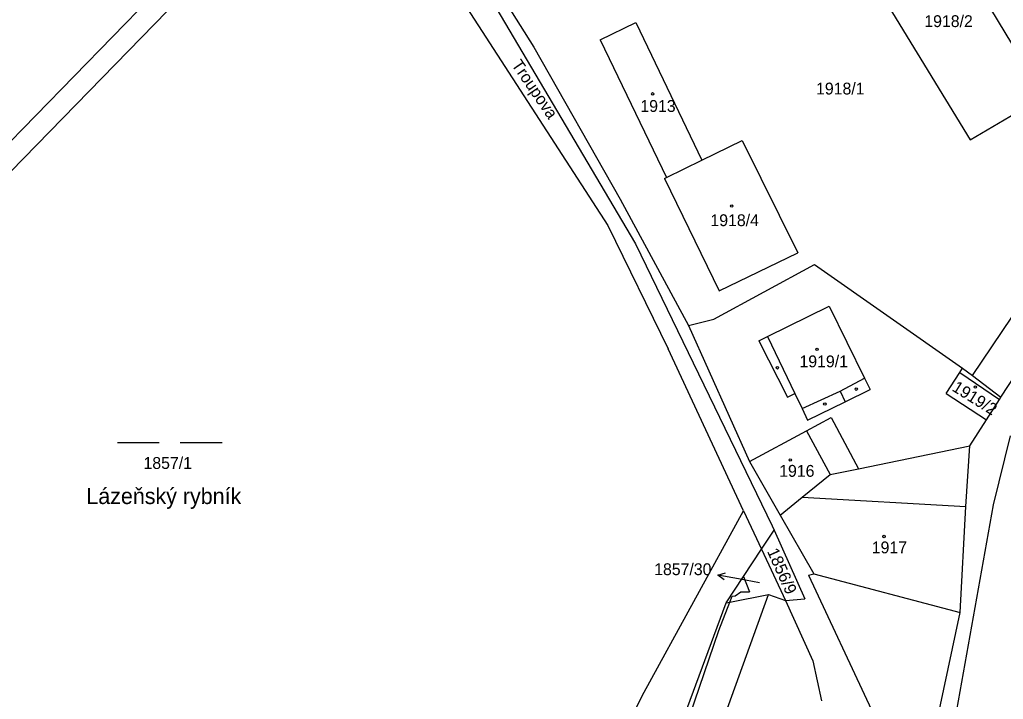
# Model space of a CAD drawing. Extents: x -785744 to -782822, y -1067550 to -1063910.
# Drawn here: x -783612.7 to -783471.6, y -1064902.2 to -1064804.7 of the extents above; entities that cross this region are included whole.
import ezdxf

# ---------------------------------------------------------------- set-up
doc = ezdxf.new("R2010")
doc.units = 0
for name, color, linetype in [('Hranice parcel', 7, 'Continuous'), ('Parcelní čísla', 7, 'Continuous'), ('Pop_ČP_popisy', 7, 'Continuous'), ('Vnitřní kresba', 7, 'Continuous'), ('Značky budov', 7, 'Continuous'), ('Značky kultur', 7, 'Continuous')]:
    doc.layers.add(name, color=color, linetype=linetype)

msp = doc.modelspace()

# ---------------------------------------------------------------- linework, layer by layer
at = {"layer": 'Hranice parcel'}
for p, q in [((-783567.64, -1064774.59), (-783624.4, -1064832.8)), ((-783622.01, -1064834.73), (-783565.5, -1064776.71)), ((-783508.82, -1064875.14), (-783519.64, -1064851.88)), ((-783523.1, -1064901.15), (-783508.82, -1064875.14)), ((-783508.82, -1064875.14), (-783506.26, -1064880.64)), ((-783538.04, -1064931.1), (-783523.1, -1064901.15))]:
    msp.add_line(p, q, dxfattribs=at)
for points in [[(-783565.5, -1064776.71), (-783528.32, -1064834.2)], [(-783553.79, -1064784.98), (-783538.93, -1064808.62)], [(-783484.51, -1064784.74), (-783466.28, -1064814.88)], [(-783495.05, -1064791.19), (-783476.35, -1064821.9)], [(-783546.25, -1064799.74), (-783524.35, -1064836.82)], [(-783529.39, -1064807.57), (-783524.27, -1064805.09)], [(-783524.27, -1064805.09), (-783514.83, -1064824.85)], [(-783529.39, -1064807.57), (-783519.89, -1064827.32)], [(-783538.93, -1064808.62), (-783526.51, -1064830.41)], [(-783476.35, -1064821.9), (-783465.78, -1064815.71)], [(-783514.83, -1064824.85), (-783509.01, -1064822.01)], [(-783509.01, -1064822.01), (-783501.05, -1064838.13)], [(-783519.89, -1064827.32), (-783514.83, -1064824.85)], [(-783520.18, -1064827.46), (-783519.89, -1064827.32)], [(-783520.18, -1064827.46), (-783512.33, -1064843.56)], [(-783526.51, -1064830.41), (-783516.73, -1064848.53)], [(-783528.32, -1064834.2), (-783519.64, -1064851.88)], [(-783524.35, -1064836.82), (-783504.75, -1064877.27)], [(-783512.33, -1064843.56), (-783501.05, -1064838.13)], [(-783475.98, -1064855.72), (-783464.73, -1064839)], [(-783513.09, -1064847.66), (-783498.65, -1064839.8)], [(-783498.65, -1064839.8), (-783477.44, -1064854.69)], [(-783471.91, -1064858.83), (-783460.7, -1064841.72)], [(-783516.73, -1064848.53), (-783513.09, -1064847.66)], [(-783516.73, -1064848.53), (-783508, -1064868.04)], [(-783479.79, -1064858.33), (-783477.82, -1064855.28)], [(-783477.82, -1064855.28), (-783477.44, -1064854.69)], [(-783477.44, -1064854.69), (-783475.98, -1064855.72)], [(-783475.98, -1064855.72), (-783471.91, -1064858.83)], [(-783479.79, -1064858.33), (-783473.99, -1064862.07)], [(-783473.99, -1064862.07), (-783472.14, -1064859.18)], [(-783472.14, -1064859.18), (-783471.91, -1064858.83)], [(-783499.8, -1064863.65), (-783496.26, -1064861.76)], [(-783496.26, -1064861.76), (-783492.34, -1064869.1)], [(-783476.38, -1064865.8), (-783473.99, -1064862.07)], [(-783508, -1064868.04), (-783499.8, -1064863.65)], [(-783499.8, -1064863.65), (-783496.43, -1064869.95)], [(-783492.34, -1064869.1), (-783476.38, -1064865.8)], [(-783476.96, -1064874.51), (-783476.38, -1064865.8)], [(-783508, -1064868.04), (-783503.56, -1064875.78)], [(-783500.4, -1064873.2), (-783496.43, -1064869.95)], [(-783503.56, -1064875.78), (-783500.4, -1064873.2)], [(-783477.75, -1064889.71), (-783476.96, -1064874.51)], [(-783503.56, -1064875.78), (-783498.76, -1064884.16)], [(-783506.26, -1064880.64), (-783504.45, -1064877.9)], [(-783504.75, -1064877.27), (-783504.45, -1064877.9)], [(-783504.45, -1064877.9), (-783500.04, -1064887.77)], [(-783508.83, -1064884.54), (-783506.26, -1064880.64)], [(-783506.26, -1064880.64), (-783502.83, -1064888)], [(-783499.51, -1064884.38), (-783498.76, -1064884.16)], [(-783511.32, -1064888.33), (-783508.83, -1064884.54)], [(-783499.51, -1064884.38), (-783490.48, -1064903.67)], [(-783539.74, -1064965.15), (-783511.32, -1064888.33)], [(-783533.48, -1064965.38), (-783505.26, -1064887.15)], [(-783511.32, -1064888.33), (-783510.81, -1064888.23)], [(-783510.81, -1064888.23), (-783505.26, -1064887.15)], [(-783505.26, -1064887.15), (-783502.83, -1064888)], [(-783502.83, -1064888), (-783500.04, -1064887.77)], [(-783502.83, -1064888), (-783498.87, -1064896.64)], [(-783481.18, -1064905.88), (-783477.75, -1064889.71)], [(-783498.87, -1064896.64), (-783497.64, -1064902.39)]]:
    msp.add_lwpolyline(points, dxfattribs=at)
at = {"layer": 'Pop_ČP_popisy'}
msp.add_line((-783509.56, -1064884.92), (-783512.51, -1064884.37), dxfattribs=at)
for points in [[(-783511.62, -1064885.04), (-783512.51, -1064884.37), (-783511.43, -1064884.06)], [(-783506.56, -1064885.49), (-783509.56, -1064884.92)]]:
    msp.add_lwpolyline(points, dxfattribs=at)
at = {"layer": 'Vnitřní kresba'}
for points in [[(-783505.38, -1064850.11), (-783496.57, -1064845.8)], [(-783496.57, -1064845.8), (-783491.47, -1064856.13)], [(-783506.63, -1064850.73), (-783505.38, -1064850.11)], [(-783505.38, -1064850.11), (-783501.47, -1064858.33)], [(-783506.63, -1064850.73), (-783502.55, -1064858.85)], [(-783477.82, -1064855.28), (-783472.14, -1064859.18)], [(-783494.98, -1064857.96), (-783491.47, -1064856.13)], [(-783491.47, -1064856.13), (-783490.67, -1064857.74)], [(-783502.55, -1064858.85), (-783501.47, -1064858.33)], [(-783501.47, -1064858.33), (-783500.44, -1064860.47)], [(-783500.44, -1064860.47), (-783494.98, -1064857.96)], [(-783494.98, -1064857.96), (-783494.25, -1064859.48)], [(-783494.25, -1064859.48), (-783490.67, -1064857.74)], [(-783499.67, -1064862.11), (-783494.25, -1064859.48)], [(-783500.44, -1064860.47), (-783499.67, -1064862.11)], [(-783472.96, -1064874.3), (-783470.55, -1064864.36)], [(-783496.43, -1064869.95), (-783492.34, -1064869.1)], [(-783500.4, -1064873.2), (-783476.96, -1064874.51)], [(-783478.7, -1064906.42), (-783472.96, -1064874.3)], [(-783498.76, -1064884.16), (-783477.75, -1064889.71)], [(-783508.83, -1064884.54), (-783507.96, -1064886.77)], [(-783510.03, -1064887.32), (-783509.23, -1064886.74)], [(-783509.23, -1064886.74), (-783507.96, -1064886.77)], [(-783512.4, -1064892.33), (-783510.81, -1064888.23)], [(-783510.81, -1064888.23), (-783510.48, -1064887.37)], [(-783510.48, -1064887.37), (-783510.03, -1064887.32)], [(-783526.3, -1064933.08), (-783512.4, -1064892.33)]]:
    msp.add_lwpolyline(points, dxfattribs=at)
at = {"layer": 'Značky budov'}
for centre in [(-783521.87, -1064815.32), (-783510.52, -1064831.42), (-783498.28, -1064851.96), (-783503.97, -1064854.62), (-783475.58, -1064857.38), (-783492.66, -1064857.68), (-783497.17, -1064859.83), (-783502.13, -1064867.84), (-783488.68, -1064878.82)]:
    msp.add_circle(centre, 0.175, dxfattribs=at)
at = {"layer": 'Značky kultur'}
for p, q in [((-783598.64, -1064865.33), (-783592.64, -1064865.33)), ((-783589.64, -1064865.33), (-783583.64, -1064865.33))]:
    msp.add_line(p, q, dxfattribs=at)

# ---------------------------------------------------------------- texts
at = {"layer": 'Parcelní čísla'}
for s, height, p in [('1918/2', 1.7, (-783482.9, -1064805.74)), ('1918/1', 1.7, (-783498.43, -1064815.41)), ('1913', 1.7, (-783523.63, -1064817.91)), ('1918/4', 1.7, (-783513.58, -1064834.3)), ('1919/1', 1.7, (-783500.81, -1064854.55)), ('1857/1', 1.7, (-783594.9, -1064869.13)), ('1916', 1.7, (-783503.72, -1064870.26)), ('1917', 1.7, (-783490.44, -1064881.24)), ('1857/30', 0.1, (-783506.56, -1064885.49))]:
    msp.add_text(s, height=height, dxfattribs=at).set_placement(p)
for s, rotation, p in [('1919/2', 328.0552, (-783479.05, -1064857.83)), ('1856/9', 294.0188, (-783505.49, -1064880.94))]:
    msp.add_text(s, height=1.7, rotation=rotation, dxfattribs=at).set_placement(p)
at = {"layer": 'Pop_ČP_popisy'}
msp.add_text('Troupova', height=1.7, rotation=304.3013, dxfattribs=at).set_placement((-783542.18, -1064811.15))
for s, height, p in [('Lázeňský rybník', 2.3, (-783603.1, -1064874.17)), ('1857/30', 1.7, (-783521.65, -1064884.37))]:
    msp.add_text(s, height=height, dxfattribs=at).set_placement(p)

doc.saveas('drawing.dxf')
